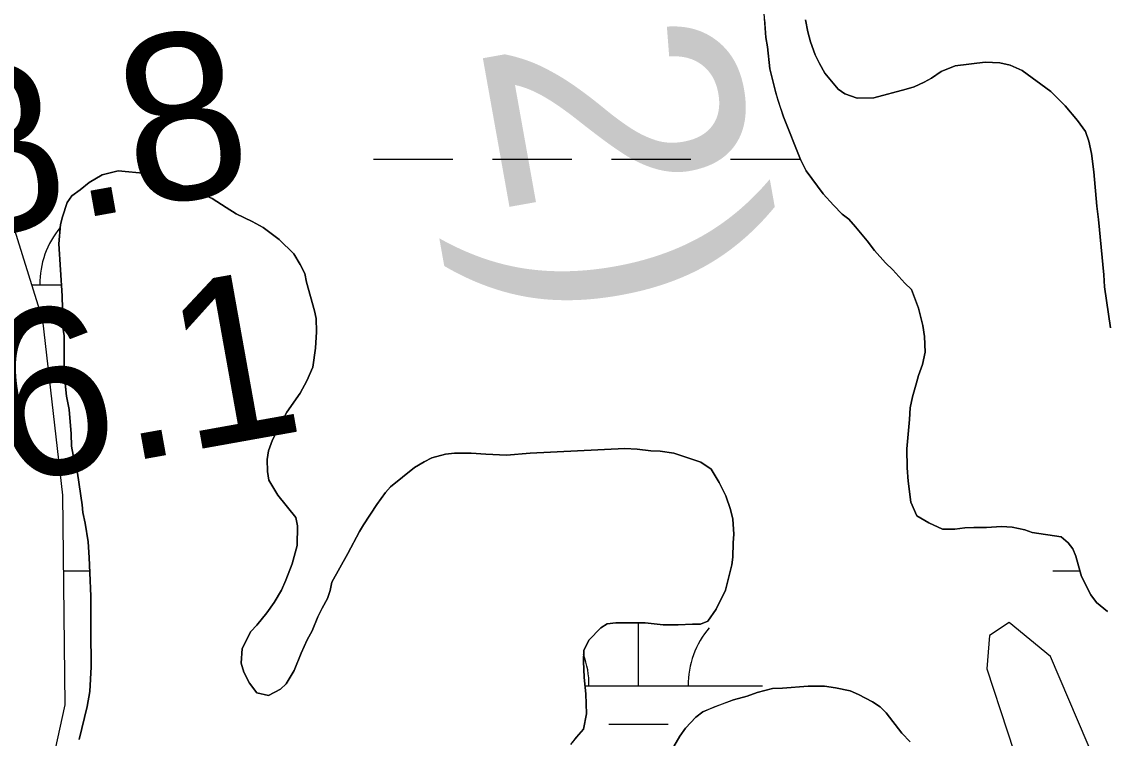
# Model space of a CAD drawing. Extents: x 3445503 to 3483459, y 540493 to 566012.
# Drawn here: x 3460772.6 to 3461210.4, y 549406.2 to 549695.3 of the extents above; entities that cross this region are included whole.
import ezdxf

# ---------------------------------------------------------------- set-up
doc = ezdxf.new("R2010")
doc.units = 0
for name, color, linetype in [('V-CHAN-NAID', 7, 'Continuous'), ('V-RIVR-EDGE', 7, 'Continuous'), ('V-RIVR-RANG', 7, 'Continuous'), ('V-SITE-VEGE', 7, 'Continuous'), ('V-WETL-SWMP', 7, 'Continuous')]:
    doc.layers.add(name, color=color, linetype=linetype)

msp = doc.modelspace()

# ---------------------------------------------------------------- linework, layer by layer
at = {"layer": 'V-RIVR-EDGE'}
msp.add_spline([(3461691.09, 550090.62), (3461685.18, 550088.21), (3461682.05, 550089.26), (3461676.15, 550093.79), (3461669.9, 550094.15), (3461662.25, 550092.43), (3461650.07, 550089.68), (3461638.59, 550085.19), (3461634.05, 550078.25), (3461621.86, 550068.55), (3461600.98, 550059.56), (3461578.71, 550050.23), (3461554, 550039.86), (3461533.46, 550028.79), (3461518.84, 550020.83), (3461501.79, 550012.53), (3461491.35, 550008.03), (3461484.39, 550006.66), (3461481.27, 550008.06), (3461477.1, 550007.37), (3461469.44, 550004.27), (3461447.16, 549991.11), (3461439.5, 549988.7), (3461429.77, 549989.07), (3461421.78, 549988.74), (3461411.69, 549986.33), (3461391.51, 549980.82), (3461375.15, 549972.86), (3461352.87, 549960.4), (3461336.86, 549950.71), (3461318.77, 549946.58), (3461308.7, 549948.35), (3461291.33, 549953.26), (3461279.51, 549953.63), (3461264.56, 549951.93), (3461242.3, 549948.51), (3461221.08, 549942.31), (3461196.38, 549936.8), (3461168.91, 549933.05), (3461154.3, 549928.57), (3461121.6, 549918.91), (3461097.92, 549904.72), (3461074.94, 549889.48), (3461062.75, 549878.39), (3461055.78, 549872.49), (3461050.91, 549872.5), (3461047.79, 549876.68), (3461040.51, 549882.26), (3461033.9, 549882.63), (3461022.08, 549881.27), (3461014.78, 549881.28), (3461005.41, 549885.48), (3460996.37, 549887.59), (3460985.59, 549887.27), (3460970.64, 549885.57), (3460956.39, 549886.3), (3460942.49, 549887.03), (3460929.28, 549886.36), (3460917.8, 549885), (3460903.55, 549884.69), (3460887.2, 549879.51), (3460852.76, 549869.52), (3460840.23, 549864.68), (3460821.1, 549862.3), (3460795.7, 549851.58), (3460790.47, 549846.03), (3460788.73, 549843.26), (3460784.9, 549842.22), (3460781.43, 549846.4), (3460776.92, 549847.81), (3460767.18, 549847.83), (3460736.22, 549838.17), (3460692.04, 549826.81), (3460656.91, 549817.16), (3460631.17, 549810.97), (3460623.87, 549810.29), (3460614.48, 549808.58), (3460594.3, 549804.8), (3460589.43, 549800.99), (3460582.12, 549796.49), (3460575.15, 549790.94), (3460546.62, 549782.67), (3460534.79, 549778.18), (3460511.85, 549776.15), (3460498.64, 549777.23), (3460487.86, 549777.26), (3460473.6, 549775.2), (3460462.12, 549770.71), (3460451.33, 549765.53), (3460445.07, 549765.89), (3460436.04, 549767.3), (3460430.13, 549766.97), (3460422.82, 549764.9), (3460399.86, 549756.61), (3460376.55, 549750.42), (3460361.59, 549743.85), (3460324.36, 549730.73), (3460287.48, 549717.61), (3460234.95, 549701.4), (3460200.85, 549691.06), (3460155.29, 549680.05), (3460083.28, 549663.19), (3459984.51, 549643.27), (3459950.42, 549636.4), (3459904.15, 549621.92), (3459887.45, 549616.05), (3459873.53, 549610.17), (3459867.95, 549603.93), (3459852.64, 549596.32), (3459825.85, 549587.35), (3459815.41, 549582.85), (3459807.76, 549581.83), (3459789.68, 549581.18), (3459770.55, 549576.36), (3459736.46, 549569.49), (3459697.16, 549562.29), (3459681.51, 549557.46), (3459673.16, 549556.79), (3459662.04, 549557.86), (3459646.4, 549557.89), (3459629.7, 549554.11), (3459606.39, 549545.48), (3459575.07, 549534.08), (3459541.33, 549524.78), (3459499.94, 549516.19), (3459471.07, 549510.35), (3459449.85, 549503.11), (3459421.33, 549495.88), (3459395.93, 549488.99), (3459373.32, 549483.13), (3459354.88, 549475.53), (3459342.71, 549473.48), (3459324.62, 549470.04), (3459296.1, 549462.12), (3459240.43, 549445.57), (3459208.42, 549433.48), (3459176.06, 549420.35), (3459163.88, 549414.82), (3459142.32, 549411.05), (3459129.45, 549408.65), (3459115.88, 549404.51), (3459080.05, 549395.56), (3459049.78, 549386.25), (3459013.61, 549378.34), (3458998.65, 549373.17), (3458977.43, 549365.92), (3458951.34, 549358.33), (3458937.75, 549345.51), (3458926.97, 549345.53), (3458917.24, 549347.29), (3458911.68, 549347.31), (3458881.41, 549338.69), (3458872.35, 549330.37), (3458862.96, 549327.61), (3458852.19, 549327.64), (3458812.52, 549312.1), (3458799.3, 549309.35), (3458789.55, 549304.5), (3458776.68, 549301.41), (3458769.01, 549300.67)], degree=3, dxfattribs=at)
at = {"layer": 'V-SITE-VEGE'}
for points in [[(3461103.56, 549617.7), (3461100.07, 549621.32), (3461095.85, 549625.94), (3461089.01, 549635.2), (3461086.68, 549639.69), (3461079.81, 549656.92), (3461076.74, 549666.62), (3461074.39, 549676.32), (3461073.35, 549685.16), (3461072.76, 549688.93), (3461071.86, 549700.67)], [(3461088.69, 549696.08), (3461089.71, 549691.3), (3461090.74, 549687.24), (3461092.64, 549682.03), (3461094.39, 549678.41), (3461096.58, 549674.5), (3461101.96, 549668.14), (3461104.58, 549666.26), (3461109.51, 549664.54), (3461116.32, 549664.56), (3461129.36, 549668.08), (3461132.54, 549669.1), (3461136.6, 549671), (3461139.49, 549672.6), (3461143.4, 549675.22), (3461149.05, 549677.56), (3461161.22, 549679.04), (3461167.16, 549678.77), (3461171.22, 549677.77), (3461176.16, 549675.61), (3461187.63, 549667.23), (3461193.45, 549661.45), (3461198.4, 549655.52), (3461201.6, 549651.04), (3461203.06, 549647.13), (3461204.09, 549642.2), (3461204.98, 549634.81), (3461206.18, 549620.9), (3461206.92, 549615.54), (3461209.02, 549593.22)], [(3460795.85, 549405.74), (3460799, 549419.08), (3460800.14, 549425.03), (3460800.69, 549435.03), (3460800.5, 549449.67), (3460800.46, 549463.59), (3460800.15, 549473.01), (3460799.84, 549479.1), (3460799.39, 549485.47), (3460798.2, 549493.01), (3460797.32, 549497.35), (3460797.02, 549500.4), (3460795.1, 549513.15), (3460794.22, 549516.19), (3460792.75, 549524.01), (3460792.59, 549529.09), (3460791.69, 549538.8), (3460790.66, 549544.3), (3460789.76, 549553.15), (3460789.72, 549568.65), (3460789.13, 549573), (3460789.11, 549579.52), (3460788.95, 549584.74), (3460787.58, 549605.76), (3460788.28, 549613.44), (3460789, 549616.64), (3460791.01, 549622.44), (3460792.89, 549625.05), (3460796.21, 549627.53), (3460799.83, 549630.44), (3460805.04, 549633.5), (3460811.56, 549635.11), (3460823.01, 549634.13), (3460827.51, 549633.13), (3460830.99, 549631.54), (3460839.99, 549628.23), (3460849.42, 549624.06), (3460855.09, 549620.31), (3460859.16, 549617.85), (3460865.54, 549614.68), (3460870.04, 549612.23), (3460876.44, 549607.47), (3460882.4, 549601.69), (3460884.87, 549597.34), (3460886.77, 549593.73), (3460887.5, 549590.25), (3460890.73, 549578.66), (3460891.31, 549575.62), (3460891.48, 549570.26), (3460891.06, 549563.59), (3460890.07, 549555.9), (3460887.62, 549550.39), (3460884.88, 549545.45), (3460879.54, 549537.75), (3460873.77, 549526.57), (3460872.19, 549522.22), (3460871.62, 549518.74), (3460871.78, 549513.81), (3460872.23, 549510.33), (3460875.87, 549504.26), (3460883.14, 549495.29), (3460883.88, 549491.96), (3460883.76, 549483.98), (3460881.75, 549476.58), (3460879.16, 549470.05), (3460877.43, 549465.99), (3460874.4, 549461.05), (3460871.52, 549456.84), (3460867.47, 549451.9), (3460865.01, 549449.28), (3460861.55, 549442.46), (3460861.14, 549436.52), (3460862.16, 549432.89), (3460864.5, 549428.41), (3460867.41, 549424.5), (3460872.19, 549423.5), (3460876.97, 549425.98)], [(3461210.57, 549457.4), (3461206.07, 549461.01), (3461203.74, 549464.05), (3461200.09, 549471.43), (3461198.78, 549475.77), (3461197.75, 549479.69), (3461196.58, 549482.58), (3461194.69, 549485.04), (3461191.79, 549487.49), (3461180.18, 549489.2), (3461177.14, 549490.35), (3461172.06, 549491.35), (3461167.71, 549491.63), (3461161.77, 549491.18), (3461156.55, 549491.31), (3461152.93, 549491.15), (3461149.01, 549490.56), (3461143.94, 549490.54), (3461138.42, 549493.14), (3461133.63, 549496.02), (3461131.15, 549501.53), (3461130.11, 549509.93), (3461129.66, 549515.29), (3461129.64, 549522.97), (3461130.62, 549534.86), (3461130.9, 549539.5), (3461131.9, 549544), (3461133.48, 549549.66), (3461134.33, 549552.56), (3461135.92, 549557.06), (3461136.92, 549561.99), (3461136.75, 549568.37), (3461136.02, 549572.71), (3461134.25, 549579.81), (3461131.48, 549587.34), (3461128.72, 549589.8), (3461123.92, 549595.15), (3461121.01, 549598.04), (3461116.5, 549602.95), (3461113.59, 549606.86), (3461108.94, 549612.5), (3461106.17, 549615.68), (3461103.56, 549617.7)], [(3461209.02, 549593.22), (3461209.32, 549588.3), (3461211.69, 549571.78)], [(3460876.97, 549425.98), (3460879.28, 549428.16), (3460882.45, 549433.53), (3460885.33, 549440.5), (3460887.78, 549445.87), (3460889.8, 549449.5), (3460892.1, 549455.16), (3460893.83, 549458.65), (3460896, 549462.57), (3460897, 549465.76), (3460897.71, 549469.24), (3460904.21, 549480.71), (3460908.82, 549489.57), (3460910.41, 549492.32), (3460915.89, 549500.46), (3460919.35, 549505.4), (3460921.38, 549507.72), (3460931.07, 549515.44), (3460934.97, 549517.76), (3460938.01, 549519.37), (3460943.52, 549520.83), (3460947.14, 549521.28), (3460953.95, 549521.3), (3460959.75, 549520.88), (3460968.16, 549520.47), (3460977.73, 549521.22), (3461015.84, 549523.07), (3461020.77, 549522.8), (3461026.29, 549522.24), (3461030.05, 549522.1), (3461035.56, 549521.25), (3461046.45, 549517.66), (3461050.66, 549514.77), (3461053.86, 549509.42), (3461056.63, 549504.06), (3461058.54, 549498.56), (3461059.42, 549494.65), (3461059.87, 549488.56), (3461059.59, 549485.08), (3461059.46, 549479.28), (3461059.03, 549476.23), (3461056.46, 549465.94), (3461052.71, 549458.24), (3461049.39, 549453.45), (3461046.35, 549452.28), (3461043.16, 549452.27), (3461037.36, 549451.96), (3461031.27, 549451.95), (3461024.02, 549452.79)], [(3461024.02, 549452.79), (3461012.28, 549452.76), (3461008.8, 549452.31), (3461006.2, 549450.71), (3461001.29, 549445.77), (3460999.27, 549441.56), (3460999.13, 549437.35), (3460999.45, 549430.69), (3461000.19, 549424.17), (3461000.36, 549416.05), (3460999.22, 549409.81), (3460996.33, 549406.61), (3460994.01, 549403.71)], [(3461035.62, 549402.82), (3461038.07, 549407.03), (3461040.38, 549410.22), (3461044.43, 549414.73), (3461047.32, 549416.91), (3461052.25, 549418.96), (3461059.63, 549421.73), (3461065.13, 549423.2), (3461069.19, 549424.66), (3461075.42, 549426.27), (3461079.48, 549426.43), (3461089.77, 549427.18), (3461096.43, 549427.2), (3461100.79, 549426.49), (3461106.73, 549425.35), (3461110.07, 549423.91), (3461115.73, 549420.88), (3461118.78, 549418.86), (3461121.25, 549416.4), (3461127.51, 549408.3), (3461131, 549404.83)]]:
    msp.add_lwpolyline(points, dxfattribs=at)
at = {"layer": 'V-WETL-SWMP'}
for p, q in [((3460914.54, 549639.93), (3460946.54, 549639.93)), ((3460962.54, 549639.93), (3460994.54, 549639.93)), ((3461010.54, 549639.93), (3461042.54, 549639.93)), ((3461058.54, 549639.93), (3461086.58, 549639.93)), ((3460776.73, 549589.18), (3460788.66, 549589.18)), ((3460789.5, 549473.75), (3460800.11, 549473.75)), ((3461188.45, 549473.75), (3461199.39, 549473.75)), ((3461021.38, 549427.32), (3461021.38, 549452.79)), ((3460999.83, 549427.32), (3461071.38, 549427.32)), ((3461009.38, 549411.89), (3461033.38, 549411.89))]:
    msp.add_line(p, q, dxfattribs=at)
for points in [[(3461222.21, 549218.95), (3461155.04, 549199.79), (3461057.04, 549183.93), (3460944, 549177.3), (3460882.65, 549169.84), (3460841.09, 549171.06), (3460808.72, 549184.5), (3460766.1, 549219.93), (3460762.25, 549248.75), (3460763.21, 549277.57), (3460765.14, 549305.43), (3460790.12, 549419.75), (3460789.15, 549504.29), (3460781.2, 549574.84), (3460767.3, 549619.44), (3460716.76, 549656.76), (3460660.44, 549683.5), (3460619.19, 549703.82)], [(3461072.16, 549696.18), (3461072.76, 549688.93), (3461073.35, 549685.16), (3461074.39, 549676.32), (3461076.74, 549666.62), (3461077.62, 549663.72), (3461079.81, 549656.92), (3461086.68, 549639.69), (3461089.01, 549635.2), (3461095.85, 549625.94), (3461100.07, 549621.31), (3461103.56, 549617.7), (3461106.17, 549615.68), (3461108.94, 549612.5)], [(3461206.18, 549620.9), (3461204.98, 549634.81), (3461204.09, 549642.2), (3461203.06, 549647.13), (3461201.6, 549651.04), (3461198.4, 549655.52), (3461193.45, 549661.45), (3461187.63, 549667.23), (3461176.16, 549675.61), (3461171.22, 549677.77), (3461167.16, 549678.77), (3461161.22, 549679.04), (3461149.04, 549677.56), (3461143.4, 549675.22), (3461139.49, 549672.6), (3461136.6, 549671), (3461132.54, 549669.1), (3461129.36, 549668.08), (3461116.32, 549664.56), (3461109.51, 549664.54), (3461104.58, 549666.27), (3461101.96, 549668.14), (3461096.58, 549674.5), (3461094.39, 549678.41), (3461092.64, 549682.03), (3461090.74, 549687.24), (3461089.72, 549691.3), (3461088.69, 549696.08)], [(3460890.07, 549555.9), (3460891.06, 549563.59), (3460891.48, 549570.26), (3460891.31, 549575.62), (3460890.73, 549578.66), (3460887.5, 549590.25), (3460886.77, 549593.73), (3460884.87, 549597.34), (3460882.4, 549601.69), (3460876.44, 549607.47), (3460870.04, 549612.23), (3460865.54, 549614.68), (3460859.16, 549617.85), (3460855.09, 549620.31), (3460849.42, 549624.06), (3460839.99, 549628.23), (3460830.99, 549631.54), (3460827.51, 549633.13), (3460823.01, 549634.13), (3460811.56, 549635.11), (3460805.04, 549633.5), (3460799.83, 549630.44), (3460796.21, 549627.53), (3460792.89, 549625.05), (3460791.01, 549622.44), (3460789, 549616.63), (3460788.28, 549613.44), (3460787.58, 549605.76), (3460788.95, 549584.74), (3460789.11, 549579.52), (3460789.13, 549573), (3460789.72, 549568.65), (3460789.76, 549553.14), (3460790.21, 549548.22), (3460790.66, 549544.3), (3460791.69, 549538.8), (3460792.59, 549529.09), (3460792.75, 549524.02), (3460794.22, 549516.19), (3460795.1, 549513.15), (3460797.02, 549500.4), (3460797.32, 549497.36), (3460798.2, 549493.01), (3460799.39, 549485.47), (3460799.84, 549479.1), (3460800.15, 549473.01), (3460800.46, 549463.59), (3460800.5, 549449.67), (3460800.69, 549435.03), (3460800.14, 549425.03), (3460799, 549419.08), (3460795.85, 549405.74)], [(3461211.69, 549571.78), (3461209.32, 549588.29), (3461209.02, 549593.22), (3461206.92, 549615.54), (3461206.18, 549620.9)], [(3461108.94, 549612.5), (3461113.59, 549606.86), (3461116.5, 549602.95), (3461121.01, 549598.04), (3461123.92, 549595.15), (3461128.72, 549589.8), (3461131.48, 549587.34), (3461134.25, 549579.81), (3461136.02, 549572.71), (3461136.75, 549568.37), (3461136.92, 549561.99), (3461135.92, 549557.06), (3461134.33, 549552.56), (3461133.47, 549549.66), (3461131.9, 549544), (3461130.89, 549539.5), (3461130.62, 549534.86), (3461129.64, 549522.97), (3461129.66, 549515.29), (3461130.11, 549509.93), (3461131.15, 549501.52), (3461133.63, 549496.02), (3461138.42, 549493.14), (3461143.94, 549490.54), (3461149.01, 549490.56), (3461152.93, 549491.15), (3461156.55, 549491.31), (3461161.77, 549491.18), (3461167.71, 549491.63), (3461172.06, 549491.35), (3461177.14, 549490.35), (3461180.18, 549489.2), (3461191.79, 549487.49), (3461194.69, 549485.04), (3461196.58, 549482.58), (3461197.75, 549479.69), (3461198.78, 549475.77), (3461200.1, 549471.43), (3461203.74, 549464.05), (3461206.07, 549461.01), (3461210.57, 549457.4)], [(3460959.75, 549520.88), (3460953.95, 549521.3), (3460947.14, 549521.28), (3460943.52, 549520.83), (3460938.01, 549519.37), (3460934.97, 549517.76), (3460931.06, 549515.43), (3460921.38, 549507.72), (3460919.35, 549505.4), (3460915.89, 549500.46), (3460910.4, 549492.32), (3460908.82, 549489.57), (3460904.21, 549480.71), (3460897.71, 549469.24), (3460897, 549465.76), (3460896, 549462.57), (3460893.83, 549458.65), (3460892.1, 549455.16), (3460889.8, 549449.5), (3460887.78, 549445.87), (3460885.33, 549440.5), (3460882.45, 549433.53), (3460879.28, 549428.16), (3460876.97, 549425.98), (3460872.19, 549423.5), (3460867.4, 549424.5), (3460864.49, 549428.41), (3460862.16, 549432.89), (3460861.14, 549436.52), (3460861.55, 549442.46), (3460865.01, 549449.28), (3460867.47, 549451.9), (3460871.51, 549456.84), (3460874.4, 549461.05), (3460877.43, 549465.99), (3460879.16, 549470.05), (3460881.75, 549476.58), (3460883.76, 549483.98), (3460883.88, 549491.96), (3460883.14, 549495.29), (3460875.87, 549504.25), (3460872.23, 549510.33), (3460871.78, 549513.81), (3460871.62, 549518.74), (3460872.19, 549522.22), (3460873.77, 549526.57), (3460879.54, 549537.75), (3460884.88, 549545.45), (3460887.62, 549550.39), (3460890.07, 549555.9)], [(3460994.02, 549403.71), (3460996.33, 549406.61), (3460999.22, 549409.81), (3461000.36, 549416.05), (3461000.19, 549424.17), (3460999.45, 549430.69), (3460999.14, 549437.35), (3460999.27, 549441.56), (3461001.29, 549445.77), (3461006.2, 549450.71), (3461008.8, 549452.31), (3461012.28, 549452.76), (3461024.02, 549452.79), (3461031.27, 549451.95), (3461037.36, 549451.96), (3461043.16, 549452.27), (3461046.35, 549452.28), (3461049.39, 549453.45), (3461052.71, 549458.24), (3461056.46, 549465.94), (3461059.04, 549476.23), (3461059.46, 549479.28), (3461059.59, 549485.08), (3461059.87, 549488.56), (3461059.42, 549494.65), (3461058.53, 549498.56), (3461056.63, 549504.06), (3461053.86, 549509.42), (3461050.66, 549514.77), (3461046.45, 549517.66), (3461035.56, 549521.25), (3461030.05, 549522.1), (3461026.28, 549522.24), (3461020.77, 549522.8), (3461015.84, 549523.07), (3460977.73, 549521.22), (3460968.16, 549520.47), (3460959.75, 549520.88)], [(3461277.04, 549275.39), (3461209.7, 549387.14), (3461187.49, 549439.18), (3461170.85, 549452.93), (3461162.87, 549447.61), (3461161.91, 549434.16), (3461178.24, 549384.21), (3461162.87, 549369.8), (3461140.77, 549363.07), (3461143.65, 549339.05), (3461178.24, 549338.09), (3461197.45, 549330.41), (3461217.62, 549306.39)], [(3461131, 549404.83), (3461127.51, 549408.3), (3461121.25, 549416.4), (3461118.78, 549418.86), (3461115.73, 549420.88), (3461110.07, 549423.91), (3461106.73, 549425.35), (3461100.78, 549426.49), (3461096.43, 549427.2), (3461089.77, 549427.18), (3461079.48, 549426.43), (3461075.42, 549426.27), (3461069.19, 549424.66), (3461065.13, 549423.2), (3461059.63, 549421.73), (3461052.25, 549418.95), (3461047.32, 549416.91), (3461044.43, 549414.73), (3461040.38, 549410.22), (3461038.07, 549407.03), (3461035.62, 549402.82)]]:
    msp.add_lwpolyline(points, dxfattribs=at)
for centre, start, end in [((3460815.19, 549589.66), 140.0397, 180.7718), ((3461076.63, 549427.8), 139.2282, 180.7718), ((3460966.14, 549427.8), 359.2282, 20.2168)]:
    msp.add_arc(centre, 35.25, start, end, dxfattribs=at)

# ---------------------------------------------------------------- texts
at = {"layer": 'V-CHAN-NAID'}
msp.add_text('LWR BELMONT RANGE LWR SIDE FRONT (152.2)', height=100, rotation=280.1469, dxfattribs=at).set_placement((3460425.97, 552656.64))
at = {"layer": 'V-RIVR-RANG'}
for s, p in [('18.8', (3460696.04, 549597.89)), ('16.1', (3460716.25, 549499.92))]:
    msp.add_text(s, height=67, rotation=10.1583, dxfattribs=at).set_placement(p)

doc.saveas('drawing.dxf')
